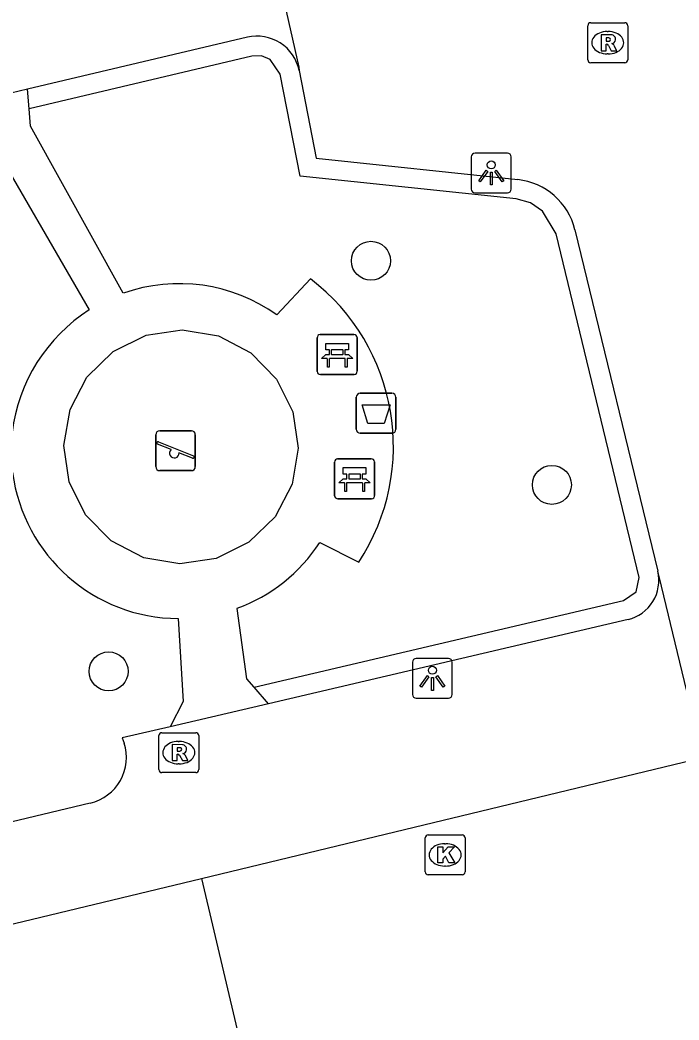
# Model space of a CAD drawing. Extents: x 158474 to 159560, y 388525 to 389605.
# Drawn here: x 159429.05 to 159445.55, y 388843.39 to 388868.45 of the extents above; entities that cross this region are included whole.
import ezdxf

# ---------------------------------------------------------------- set-up
doc = ezdxf.new("R2010")
doc.units = 0
for name, color, linetype in [('IMGEO_Afvalbak', 7, 'Continuous'), ('IMGEO_Bank', 7, 'Continuous'), ('IMGEO_Boom', 7, 'Continuous'), ('IMGEO_Haag', 7, 'Continuous'), ('IMGEO_Kolk', 7, 'Continuous'), ('IMGEO_Lichtpunt', 7, 'Continuous'), ('IMGEO_Rijbaan_lokaal_open', 7, 'Continuous'), ('IMGEO_Rioolput', 7, 'Continuous'), ('IMGEO_Speelvoorziening', 7, 'Continuous'), ('IMGEO_Voetpad_open', 7, 'Continuous')]:
    doc.layers.add(name, color=color, linetype=linetype)

msp = doc.modelspace()

# ---------------------------------------------------------------- linework, layer by layer
at = {"layer": 'IMGEO_Afvalbak'}
for p, q in [((159437.572, 388859.095), (159438.362, 388859.095)), ((159438.362, 388859.095), (159437.572, 388859.095)), ((159437.472, 388858.195), (159437.472, 388858.995)), ((159437.472, 388858.995), (159437.472, 388858.195)), ((159438.462, 388858.995), (159438.462, 388858.195)), ((159438.462, 388858.195), (159438.462, 388858.995)), ((159438.362, 388858.095), (159437.572, 388858.095)), ((159437.572, 388858.095), (159438.362, 388858.095))]:
    msp.add_line(p, q, dxfattribs=at)
msp.add_lwpolyline([(159437.615, 388858.809), (159438.319, 388858.809), (159438.17, 388858.339), (159437.764, 388858.339), (159437.615, 388858.809)], dxfattribs=at)
for centre, start, end in [((159437.572, 388858.995), 90, 180), ((159437.572, 388858.995), 90, 180), ((159438.362, 388858.995), 0, 90), ((159438.362, 388858.995), 360, 90), ((159437.572, 388858.195), 180, 270), ((159437.572, 388858.195), 180, 270), ((159438.362, 388858.195), 270, 0), ((159438.362, 388858.195), 270, 0)]:
    msp.add_arc(centre, 0.1, start, end, dxfattribs=at)
at = {"layer": 'IMGEO_Bank'}
for p, q in [((159436.567, 388860.567), (159437.408, 388860.567)), ((159437.408, 388860.567), (159436.567, 388860.567)), ((159436.492, 388859.642), (159436.492, 388860.483)), ((159436.492, 388860.483), (159436.492, 388859.642)), ((159437.492, 388860.492), (159437.492, 388859.651)), ((159437.492, 388859.651), (159437.492, 388860.492)), ((159436.801, 388860.073), (159436.801, 388860.179)), ((159436.845, 388860.179), (159436.845, 388860.073)), ((159437.133, 388860.185), (159436.851, 388860.185)), ((159436.851, 388860.067), (159437.133, 388860.067)), ((159437.139, 388860.073), (159437.139, 388860.179)), ((159437.183, 388860.179), (159437.183, 388860.073)), ((159437.189, 388859.965), (159436.796, 388859.965)), ((159437.417, 388859.567), (159436.576, 388859.567)), ((159436.576, 388859.567), (159437.417, 388859.567)), ((159436.928, 388856.528), (159436.928, 388857.369)), ((159436.928, 388857.369), (159436.928, 388856.528)), ((159437.003, 388857.453), (159437.844, 388857.453)), ((159437.844, 388857.453), (159437.003, 388857.453)), ((159437.928, 388857.378), (159437.928, 388856.537)), ((159437.928, 388856.537), (159437.928, 388857.378)), ((159437.237, 388856.959), (159437.237, 388857.065)), ((159437.281, 388857.065), (159437.281, 388856.959)), ((159437.569, 388857.071), (159437.287, 388857.071)), ((159437.575, 388856.959), (159437.575, 388857.065)), ((159437.619, 388857.065), (159437.619, 388856.959)), ((159437.625, 388856.851), (159437.232, 388856.851)), ((159437.287, 388856.953), (159437.569, 388856.953)), ((159437.853, 388856.453), (159437.012, 388856.453)), ((159437.012, 388856.453), (159437.853, 388856.453))]:
    msp.add_line(p, q, dxfattribs=at)
for points in [[(159436.795, 388860.185), (159436.709, 388860.185), (159436.709, 388860.346), (159437.272, 388860.346), (159437.272, 388860.185), (159437.189, 388860.185)], [(159436.739, 388859.965), (159436.597, 388859.965), (159436.709, 388860.067), (159436.795, 388860.067)], [(159437.189, 388860.067), (159437.272, 388860.067), (159437.384, 388859.965), (159437.245, 388859.965)], [(159436.789, 388859.958), (159436.789, 388859.751), (159436.746, 388859.751), (159436.746, 388859.958)], [(159437.239, 388859.958), (159437.239, 388859.751), (159437.195, 388859.751), (159437.195, 388859.958)], [(159437.231, 388857.071), (159437.145, 388857.071), (159437.145, 388857.232), (159437.708, 388857.232), (159437.708, 388857.071), (159437.625, 388857.071)], [(159437.175, 388856.851), (159437.033, 388856.851), (159437.145, 388856.953), (159437.231, 388856.953)], [(159437.225, 388856.844), (159437.225, 388856.637), (159437.182, 388856.637), (159437.182, 388856.844)], [(159437.625, 388856.953), (159437.708, 388856.953), (159437.82, 388856.851), (159437.681, 388856.851)], [(159437.675, 388856.844), (159437.675, 388856.637), (159437.631, 388856.637), (159437.631, 388856.844)]]:
    msp.add_lwpolyline(points, dxfattribs=at)
for centre, radius, start, end in [((159436.57, 388860.489), 0.0779, 92.4484, 184.2845), ((159436.57, 388860.489), 0.0779, 92.4484, 184.2845), ((159437.414, 388860.489), 0.0779, 2.4484, 94.2845), ((159437.414, 388860.489), 0.0779, 2.4484, 94.2845), ((159436.794, 388860.178), 0.00671, 2.8957, 87.1043), ((159436.794, 388860.074), 0.00671, 272.8957, 357.1043), ((159436.851, 388860.178), 0.00671, 92.8957, 177.1043), ((159436.851, 388860.074), 0.00671, 182.8957, 267.1043), ((159437.133, 388860.178), 0.00671, 2.8957, 87.1043), ((159437.133, 388860.074), 0.00671, 272.8957, 357.1043), ((159437.19, 388860.178), 0.00671, 92.8957, 177.1043), ((159437.19, 388860.074), 0.00671, 182.8957, 267.1043), ((159436.739, 388859.958), 0.00671, 2.8957, 87.1043), ((159436.796, 388859.958), 0.00671, 92.8957, 177.1043), ((159437.188, 388859.958), 0.00671, 2.8957, 87.1043), ((159437.245, 388859.958), 0.00671, 92.8957, 177.1043), ((159436.57, 388859.645), 0.0779, 182.4484, 274.2845), ((159436.57, 388859.645), 0.0779, 182.4484, 274.2845), ((159437.414, 388859.645), 0.0779, 272.4484, 4.2845), ((159437.414, 388859.645), 0.0779, 272.4484, 4.2845), ((159437.006, 388857.375), 0.0779, 92.4484, 184.2845), ((159437.006, 388857.375), 0.0779, 92.4484, 184.2845), ((159437.85, 388857.375), 0.0779, 2.4484, 94.2845), ((159437.85, 388857.375), 0.0779, 2.4484, 94.2845), ((159437.23, 388857.064), 0.00671, 2.8957, 87.1043), ((159437.287, 388857.064), 0.00671, 92.8957, 177.1043), ((159437.569, 388857.064), 0.00671, 2.8957, 87.1043), ((159437.626, 388857.064), 0.00671, 92.8957, 177.1043), ((159437.175, 388856.844), 0.00671, 2.8957, 87.1043), ((159437.232, 388856.844), 0.00671, 92.8957, 177.1043), ((159437.23, 388856.96), 0.00671, 272.8957, 357.1043), ((159437.287, 388856.96), 0.00671, 182.8957, 267.1043), ((159437.569, 388856.96), 0.00671, 272.8957, 357.1043), ((159437.626, 388856.96), 0.00671, 182.8957, 267.1043), ((159437.624, 388856.844), 0.00671, 2.8957, 87.1043), ((159437.681, 388856.844), 0.00671, 92.8957, 177.1043), ((159437.006, 388856.531), 0.0779, 182.4484, 274.2845), ((159437.006, 388856.531), 0.0779, 182.4484, 274.2845), ((159437.85, 388856.531), 0.0779, 272.4484, 4.2845), ((159437.85, 388856.531), 0.0779, 272.4484, 4.2845)]:
    msp.add_arc(centre, radius, start, end, dxfattribs=at)
at = {"layer": 'IMGEO_Boom'}
for centre in [(159437.839, 388862.415), (159442.369, 388856.801), (159431.269, 388852.128)]:
    msp.add_circle(centre, 0.489, dxfattribs=at)
at = {"layer": 'IMGEO_Haag'}
msp.add_lwpolyline([(159434.915, 388851.733), (159444.165, 388853.901), (159444.478, 388854.121), (159444.555, 388854.482), (159442.473, 388863.092), (159442.134, 388863.661), (159441.83, 388863.865), (159441.478, 388863.964), (159436.064, 388864.54), (159435.561, 388867.088), (159435.317, 388867.457), (159435.094, 388867.549), (159434.852, 388867.541), (159429.277, 388866.222)], dxfattribs=at)
at = {"layer": 'IMGEO_Kolk'}
for p, q in [((159439.271, 388848.029), (159440.123, 388848.029)), ((159439.196, 388847.103), (159439.196, 388847.955)), ((159439.684, 388847.809), (159439.709, 388847.809)), ((159440.197, 388847.955), (159440.197, 388847.103)), ((159439.707, 388847.249), (159439.682, 388847.249)), ((159440.123, 388847.029), (159439.271, 388847.029))]:
    msp.add_line(p, q, dxfattribs=at)
for points in [[(159439.271, 388848.029), (159440.123, 388848.029)], [(159439.196, 388847.103), (159439.196, 388847.955)], [(159439.517, 388847.729), (159439.64, 388847.729), (159439.64, 388847.578), (159439.77, 388847.729), (159439.934, 388847.729), (159439.788, 388847.578), (159439.941, 388847.329), (159439.789, 388847.329), (159439.704, 388847.493), (159439.64, 388847.426), (159439.64, 388847.329), (159439.517, 388847.329), (159439.517, 388847.729)], [(159440.197, 388847.955), (159440.197, 388847.103)], [(159440.123, 388847.029), (159439.271, 388847.029)]]:
    msp.add_lwpolyline(points, dxfattribs=at)
for centre, start, end in [((159439.273, 388847.953), 91.552, 178.448), ((159439.273, 388847.953), 91.552, 178.448), ((159440.121, 388847.953), 1.552, 88.448), ((159440.121, 388847.953), 1.552, 88.448), ((159439.273, 388847.105), 181.552, 268.448), ((159439.273, 388847.105), 181.552, 268.448), ((159440.121, 388847.105), 271.552, 358.448), ((159440.121, 388847.105), 271.552, 358.448)]:
    msp.add_arc(centre, 0.0765, start, end, dxfattribs=at)
for centre, major_axis, ratio, start_param, end_param in [((159439.683, 388847.529), (-0.387, 0.002), 0.722429, 4.712389, 7.853982), ((159439.708, 388847.529), (-0.39, 0.002), 0.717154, 1.570796, 4.712389)]:
    msp.add_ellipse(centre, major_axis=major_axis, ratio=ratio, start_param=start_param, end_param=end_param, dxfattribs=at)
at = {"layer": 'IMGEO_Lichtpunt'}
for p, q in [((159440.352, 388865.021), (159440.352, 388864.214)), ((159440.352, 388865.021), (159440.352, 388864.214)), ((159441.254, 388865.116), (159440.446, 388865.116)), ((159441.254, 388865.116), (159440.446, 388865.116)), ((159441.348, 388864.214), (159441.348, 388865.021)), ((159441.348, 388864.214), (159441.348, 388865.021)), ((159440.446, 388864.12), (159441.254, 388864.12)), ((159440.446, 388864.12), (159441.254, 388864.12)), ((159438.878, 388852.357), (159438.878, 388851.55)), ((159438.878, 388852.357), (159438.878, 388851.55)), ((159439.78, 388852.452), (159438.972, 388852.452)), ((159439.78, 388852.452), (159438.972, 388852.452)), ((159439.874, 388851.55), (159439.874, 388852.357)), ((159439.874, 388851.55), (159439.874, 388852.357)), ((159438.972, 388851.456), (159439.78, 388851.456)), ((159438.972, 388851.456), (159439.78, 388851.456))]:
    msp.add_line(p, q, dxfattribs=at)
for points in [[(159440.726, 388864.685), (159440.765, 388864.657), (159440.577, 388864.395), (159440.539, 388864.422), (159440.726, 388864.685)], [(159440.828, 388864.637), (159440.875, 388864.637), (159440.875, 388864.315), (159440.828, 388864.315), (159440.828, 388864.637)], [(159440.938, 388864.657), (159440.976, 388864.684), (159441.163, 388864.422), (159441.124, 388864.394), (159440.938, 388864.657)], [(159439.252, 388852.021), (159439.291, 388851.993), (159439.103, 388851.731), (159439.065, 388851.758), (159439.252, 388852.021)], [(159439.464, 388851.993), (159439.502, 388852.02), (159439.689, 388851.758), (159439.65, 388851.73), (159439.464, 388851.993)], [(159439.354, 388851.973), (159439.401, 388851.973), (159439.401, 388851.651), (159439.354, 388851.651), (159439.354, 388851.973)]]:
    msp.add_lwpolyline(points, dxfattribs=at)
for centre in [(159440.851, 388864.819), (159439.377, 388852.155)]:
    msp.add_circle(centre, 0.0994, dxfattribs=at)
for centre, start, end in [((159440.446, 388865.021), 90, 180), ((159440.446, 388865.021), 90, 180), ((159441.254, 388865.021), 0, 90), ((159441.254, 388865.021), 0, 90), ((159440.446, 388864.214), 180, 270), ((159440.446, 388864.214), 180, 270), ((159441.254, 388864.214), 270, 0), ((159441.254, 388864.214), 270, 360), ((159438.972, 388852.357), 90, 180), ((159438.972, 388852.357), 90, 180), ((159439.78, 388852.357), 0, 90), ((159439.78, 388852.357), 0, 90), ((159438.972, 388851.55), 180, 270), ((159438.972, 388851.55), 180, 270), ((159439.78, 388851.55), 270, 0), ((159439.78, 388851.55), 270, 360)]:
    msp.add_arc(centre, 0.0946, start, end, dxfattribs=at)
at = {"layer": 'IMGEO_Rijbaan_lokaal_open'}
for points in [[(159435.352, 388870.268), (159436.031, 388867.27), (159436.038, 388867.181)], [(159434.744, 388868.015), (159429.236, 388866.712)], [(159436.038, 388867.181), (159436.467, 388864.986), (159441.516, 388864.449)], [(159429.236, 388866.712), (159427.354, 388866.266)], [(159442.948, 388863.194), (159445.019, 388854.636)], [(159433.597, 388846.941), (159446.149, 388849.967), (159445.059, 388854.503), (159445.019, 388854.636)], [(159444.276, 388853.428), (159435.275, 388851.318)], [(159435.275, 388851.318), (159432.808, 388850.74)], [(159432.808, 388850.74), (159431.61, 388850.459), (159431.66, 388850.329)], [(159430.809, 388848.826), (159421.493, 388846.596)], [(159377.078, 388834.89), (159385.613, 388836.861), (159386.297, 388834.046), (159421.156, 388842.402), (159420.859, 388843.87), (159433.597, 388846.941)], [(159433.597, 388846.941), (159434.795, 388841.833)]]:
    msp.add_lwpolyline(points, dxfattribs=at)
for centre, radius, start, end in [((159434.991, 388866.978), 1.066, 10.9852, 103.4102), ((159441.338, 388862.802), 1.657, 13.6965, 83.841), ((159444.048, 388854.4), 0.999, 283.1705, 13.6409), ((159430.536, 388849.973), 1.179, 283.3829, 17.5799)]:
    msp.add_arc(centre, radius, start, end, dxfattribs=at)
at = {"layer": 'IMGEO_Rioolput'}
for p, q in [((159443.267, 388867.454), (159443.267, 388868.306)), ((159443.342, 388868.38), (159444.194, 388868.38)), ((159444.268, 388868.306), (159444.268, 388867.454)), ((159443.755, 388868.16), (159443.78, 388868.16)), ((159443.778, 388867.6), (159443.753, 388867.6)), ((159444.194, 388867.38), (159443.342, 388867.38)), ((159432.526, 388849.665), (159432.526, 388850.517)), ((159432.601, 388850.591), (159433.453, 388850.591)), ((159433.527, 388850.517), (159433.527, 388849.665)), ((159433.014, 388850.371), (159433.039, 388850.371)), ((159433.037, 388849.811), (159433.012, 388849.811)), ((159433.453, 388849.591), (159432.601, 388849.591))]:
    msp.add_line(p, q, dxfattribs=at)
for points in [[(159443.267, 388867.454), (159443.267, 388868.306)], [(159443.342, 388868.38), (159444.194, 388868.38)], [(159444.268, 388868.306), (159444.268, 388867.454)], [(159443.856, 388868.078), (159443.604, 388868.08), (159443.604, 388867.68)], [(159443.604, 388867.68), (159443.728, 388867.68), (159443.728, 388867.842), (159443.739, 388867.842)], [(159443.782, 388867.999), (159443.728, 388867.999), (159443.728, 388867.918)], [(159443.728, 388867.918), (159443.78, 388867.918)], [(159443.786, 388867.813), (159443.857, 388867.68), (159443.997, 388867.68), (159443.932, 388867.806)], [(159444.194, 388867.38), (159443.342, 388867.38)], [(159432.526, 388849.665), (159432.526, 388850.517)], [(159432.601, 388850.591), (159433.453, 388850.591)], [(159433.527, 388850.517), (159433.527, 388849.665)], [(159433.115, 388850.289), (159432.863, 388850.291), (159432.863, 388849.891)], [(159432.863, 388849.891), (159432.987, 388849.891), (159432.987, 388850.053), (159432.998, 388850.053)], [(159433.041, 388850.21), (159432.987, 388850.21), (159432.987, 388850.129)], [(159432.987, 388850.129), (159433.039, 388850.129)], [(159433.045, 388850.024), (159433.116, 388849.891), (159433.256, 388849.891), (159433.191, 388850.017)], [(159433.453, 388849.591), (159432.601, 388849.591)]]:
    msp.add_lwpolyline(points, dxfattribs=at)
for centre, radius, start, end in [((159443.344, 388868.304), 0.0765, 91.552, 178.448), ((159443.344, 388868.304), 0.0765, 91.552, 178.448), ((159444.192, 388868.304), 0.0765, 1.552, 88.448), ((159444.192, 388868.304), 0.0765, 1.552, 88.448), ((159443.855, 388867.968), 0.109, 350.3612, 89.416), ((159443.738, 388867.789), 0.0533, 26.0293, 88.6989), ((159443.764, 388868.107), 0.19, 274.7715, 282.9687), ((159443.788, 388867.903), 0.0964, 77.0061, 93.1865), ((159443.802, 388867.96), 0.0378, 276.6634, 79.6772), ((159443.853, 388867.968), 0.112, 277.5842, 350.9817), ((159443.837, 388867.753), 0.108, 29.5134, 73.7905), ((159443.344, 388867.456), 0.0765, 181.552, 268.448), ((159443.344, 388867.456), 0.0765, 181.552, 268.448), ((159444.192, 388867.456), 0.0765, 271.552, 358.448), ((159444.192, 388867.456), 0.0765, 271.552, 358.448), ((159432.603, 388850.515), 0.0765, 91.552, 178.448), ((159432.603, 388850.515), 0.0765, 91.552, 178.448), ((159433.451, 388850.515), 0.0765, 1.552, 88.448), ((159433.451, 388850.515), 0.0765, 1.552, 88.448), ((159433.114, 388850.179), 0.109, 350.3612, 89.416), ((159432.997, 388850), 0.0533, 26.0293, 88.6989), ((159433.023, 388850.318), 0.19, 274.7715, 282.9687), ((159433.047, 388850.114), 0.0964, 77.0061, 93.1865), ((159433.061, 388850.171), 0.0378, 276.6634, 79.6772), ((159433.112, 388850.179), 0.112, 277.5842, 350.9817), ((159433.096, 388849.964), 0.108, 29.5134, 73.7905), ((159432.603, 388849.667), 0.0765, 181.552, 268.448), ((159432.603, 388849.667), 0.0765, 181.552, 268.448), ((159433.451, 388849.667), 0.0765, 271.552, 358.448), ((159433.451, 388849.667), 0.0765, 271.552, 358.448)]:
    msp.add_arc(centre, radius, start, end, dxfattribs=at)
for centre, major_axis, ratio, start_param, end_param in [((159443.754, 388867.88), (-0.387, 0.002), 0.722429, 4.712389, 7.853982), ((159443.779, 388867.88), (-0.39, 0.002), 0.717154, 1.570796, 4.712389), ((159433.013, 388850.091), (-0.387, 0.002), 0.722429, 4.712389, 7.853982), ((159433.038, 388850.091), (-0.39, 0.002), 0.717154, 1.570796, 4.712389)]:
    msp.add_ellipse(centre, major_axis=major_axis, ratio=ratio, start_param=start_param, end_param=end_param, dxfattribs=at)
at = {"layer": 'IMGEO_Speelvoorziening'}
for p, q in [((159432.45, 388857.257), (159432.45, 388858.057)), ((159432.45, 388858.057), (159432.45, 388857.257)), ((159432.55, 388858.157), (159433.34, 388858.157)), ((159433.34, 388858.157), (159432.55, 388858.157)), ((159433.44, 388858.057), (159433.44, 388857.257)), ((159433.44, 388857.257), (159433.44, 388858.057)), ((159432.833, 388857.685), (159432.494, 388857.822)), ((159432.519, 388857.882), (159433.395, 388857.529)), ((159433.371, 388857.469), (159433.031, 388857.606)), ((159433.34, 388857.157), (159432.55, 388857.157)), ((159432.55, 388857.157), (159433.34, 388857.157))]:
    msp.add_line(p, q, dxfattribs=at)
for centre, radius, start, end in [((159432.55, 388858.057), 0.1, 90, 180), ((159432.55, 388858.057), 0.1, 90, 180), ((159433.34, 388858.057), 0.1, 0, 90), ((159433.34, 388858.057), 0.1, 360, 90), ((159432.507, 388857.852), 0.0327, 68.078, 248.078), ((159432.912, 388857.595), 0.12, 130.9928, 5.1632), ((159433.383, 388857.499), 0.0327, 248.078, 68.078), ((159432.55, 388857.257), 0.1, 180, 270), ((159432.55, 388857.257), 0.1, 180, 270), ((159433.34, 388857.257), 0.1, 270, 0), ((159433.34, 388857.257), 0.1, 270, 0)]:
    msp.add_arc(centre, radius, start, end, dxfattribs=at)
at = {"layer": 'IMGEO_Voetpad_open'}
for points in [[(159429.277, 388866.222), (159429.236, 388866.712)], [(159427.584, 388866.11), (159428.145, 388865.729), (159430.784, 388861.185)], [(159431.637, 388861.602), (159429.314, 388865.79), (159429.277, 388866.222)], [(159436.325, 388861.961), (159435.48, 388861.062)], [(159433.052, 388854.819), (159432.147, 388854.972), (159431.333, 388855.398), (159430.691, 388856.054), (159430.283, 388856.876), (159430.149, 388857.784), (159430.302, 388858.69), (159430.727, 388859.503), (159431.383, 388860.145), (159432.205, 388860.554), (159433.114, 388860.688), (159434.019, 388860.534), (159434.832, 388860.109), (159435.475, 388859.453), (159435.883, 388858.631), (159436.017, 388857.722), (159435.864, 388856.817), (159435.438, 388856.004), (159434.782, 388855.361), (159433.96, 388854.953), (159433.052, 388854.819)], [(159436.555, 388855.353), (159437.531, 388854.865)], [(159434.915, 388851.733), (159434.734, 388851.942), (159434.485, 388853.707)], [(159433.011, 388853.451), (159433.132, 388851.374), (159432.808, 388850.74)], [(159435.275, 388851.318), (159434.915, 388851.733)]]:
    msp.add_lwpolyline(points, dxfattribs=at)
for centre, radius, start, end in [((159433.041, 388857.648), 4.195, 54.4533, 109.5496), ((159433.121, 388857.766), 5.279, 326.6641, 52.6269), ((159433.072, 388857.601), 4.252, 122.5622, 173.0216), ((159433.036, 388857.659), 4.208, 187.4433, 269.6628), ((159433.038, 388857.652), 4.202, 290.1481, 326.8332)]:
    msp.add_arc(centre, radius, start, end, dxfattribs=at)

doc.saveas('drawing.dxf')
